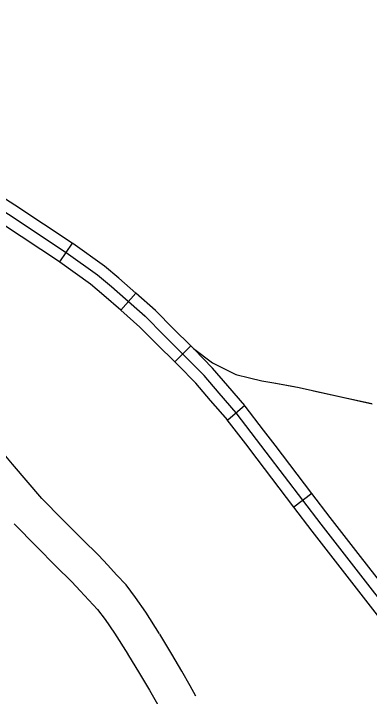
# Model space of a CAD drawing. Extents: x 813775 to 1157140, y 1757555 to 1979907.
# Drawn here: x 1024636 to 1029355, y 1830671 to 1839731 of the extents above; entities that cross this region are included whole.
import ezdxf

# ---------------------------------------------------------------- set-up
doc = ezdxf.new("R2010")
doc.units = 0
for name, color, linetype in [('Level 10', 7, 'Continuous'), ('Level 32', 7, 'Continuous'), ('Level 43', 7, 'Continuous'), ('Level 45', 7, 'Continuous')]:
    doc.layers.add(name, color=color, linetype=linetype)

msp = doc.modelspace()

# ---------------------------------------------------------------- linework, layer by layer
at = {"layer": 'Level 10'}
for points in [[(1025010.1, 1833297), (1024621.9, 1833751), (1024151.2, 1834311.3), (1023721.3, 1834817.8)], [(1026572.4, 1831499.4), (1026391.4, 1831786.4), (1026253.6, 1831984.6), (1026126.8, 1832150.8), (1026000.6, 1832282.7), (1025887.4, 1832412.5), (1025760.4, 1832542.5), (1025549, 1832751.3), (1025298.3, 1833004.8), (1024998.4, 1833309.8)], [(1024641.9, 1832959.2), (1024942.3, 1832653.7), (1025195.6, 1832397.6), (1025405.9, 1832189.9), (1025519.9, 1832073.2), (1025631.3, 1831945.5), (1025746.2, 1831825.3), (1025849.4, 1831690.1), (1025974.5, 1831510.2), (1026149.5, 1831232.7)], [(1027053.6, 1830673.6), (1026979.6, 1830810.6), (1026868.7, 1831005.2), (1026734.3, 1831232.5), (1026574.7, 1831495.7)], [(1026147.2, 1831236.4), (1026305.3, 1830975.7), (1026436.3, 1830754.2), (1026542.4, 1830568), (1026613.8, 1830435.8)]]:
    msp.add_lwpolyline(points, dxfattribs=at)
at = {"layer": 'Level 32'}
for p, q in [((1025410.6, 1836685.2), (1025244.5, 1836435.4)), ((1026255.8, 1836020.7), (1026057.6, 1835795.5)), ((1026985.7, 1835321.9), (1026775.4, 1835107.9)), ((1027702.2, 1834530.8), (1027475.6, 1834334.3))]:
    msp.add_line(p, q, dxfattribs=at)
for points in [[(1026381.1, 1835710.7), (1025931.9, 1836105.9), (1025749.3, 1836259.1), (1025334.6, 1836555.6), (1024569.6, 1837064.5), (1023676.2, 1837642.5), (1023054.2, 1838054.6), (1021988.1, 1838736.4), (1021163.7, 1839289.8), (1020484.7, 1839730.8)], [(1025410.6, 1836685.2), (1024651.8, 1837189.9), (1024528.8, 1837269.5)], [(1025244.5, 1836435.4), (1024487.3, 1836939), (1024365.8, 1837017.6)], [(1026255.8, 1836020.7), (1026029.6, 1836219.7), (1025841.2, 1836377.8), (1025419.8, 1836679), (1025410.7, 1836685.1)], [(1026057.6, 1835795.5), (1025834.1, 1835992.2), (1025657.3, 1836140.5), (1025249.4, 1836432.1), (1025244.5, 1836435.4)], [(1026985.7, 1835321.9), (1026757.1, 1835546.5), (1026518.2, 1835789.8), (1026255.8, 1836020.7)], [(1026775.4, 1835107.9), (1026545, 1835334.4), (1026311.8, 1835571.8), (1026057.6, 1835795.5)], [(1027588.9, 1834432.5), (1027361.8, 1834694.4), (1027164.4, 1834926.6), (1026922.5, 1835173.7), (1026651.1, 1835440.5), (1026364.8, 1835732)], [(1027702.2, 1834530.8), (1027475.6, 1834792.1), (1027275.3, 1835027.8), (1027028.7, 1835279.6), (1026985.7, 1835321.9)], [(1027021.5, 1835287), (1027275.8, 1835096.2), (1027585.4, 1834944.1)], [(1027475.6, 1834334.3), (1027248, 1834596.7), (1027053.5, 1834825.4), (1026816.4, 1835067.7), (1026775.4, 1835107.9)], [(1027585.4, 1834944.1), (1027766.7, 1834899.5), (1027928.5, 1834857.6), (1028086.6, 1834832.5)], [(1028086.6, 1834832.5), (1028424.1, 1834771.1), (1028959.7, 1834648.3), (1029393.4, 1834554.2)]]:
    msp.add_lwpolyline(points, dxfattribs=at)
at = {"layer": 'Level 43'}
for points in [[(1027021.5, 1835287), (1027275.8, 1835096.2), (1027345.8, 1835061.8)], [(1027582.8, 1834945.4), (1027585.4, 1834944.1), (1027766.7, 1834899.5), (1027928.5, 1834857.6), (1028086.6, 1834832.5), (1028357.3, 1834783.2)], [(1028615.3, 1834727.3), (1028959.7, 1834648.3), (1029388.4, 1834555.3)]]:
    msp.add_lwpolyline(points, dxfattribs=at)
at = {"layer": 'Level 45'}
msp.add_line((1028593, 1833363.3), (1028354.4, 1833181.4), dxfattribs=at)
for points in [[(1027952.7, 1834203.1), (1027708.1, 1834523.6)], [(1030157.6, 1831101.3), (1028716.3, 1832954.1), (1027985.8, 1833912.6), (1027588.9, 1834432.5)], [(1027714.2, 1834021.1), (1027469.7, 1834341.5)], [(1028593, 1833363.3), (1028105, 1834003.6), (1027952.7, 1834203.1)], [(1028354.4, 1833181.4), (1027866.5, 1833821.6), (1027714.2, 1834021.1)], [(1029237.4, 1832528.5), (1028835.1, 1833045.6), (1028593, 1833363.3)], [(1029000.6, 1832344.3), (1028597.4, 1832862.6), (1028354.4, 1833181.4)], [(1029885.8, 1831695), (1029237.4, 1832528.5)], [(1029649, 1831510.8), (1029000.6, 1832344.3)]]:
    msp.add_lwpolyline(points, dxfattribs=at)

doc.saveas('drawing.dxf')
